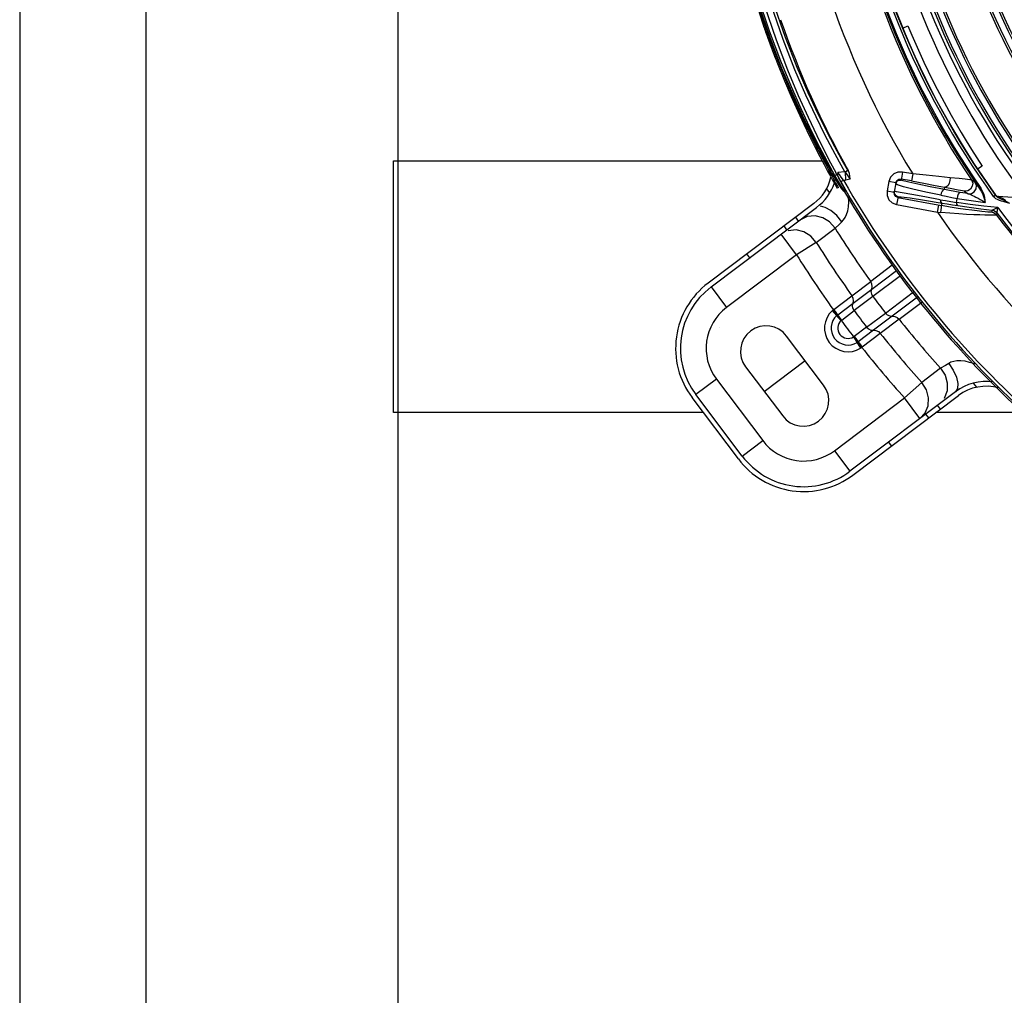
# Model space of a CAD drawing. Extents: x 40.7 to 137.4, y -250.8 to -221.5.
# Tile 302 of 320: x 122.723 to 122.958, y -233.324 to -233.091. Entities that reach past the tile are written whole.
import ezdxf

# ---------------------------------------------------------------- set-up
doc = ezdxf.new("R2010")
doc.units = 0
doc.header["$MEASUREMENT"] = 0
doc.layers.get('0').update_dxf_attribs({"linetype": 'CONTINUOUS'})
doc.layers.add('I_ARQ', color=8, linetype='CONTINUOUS')
doc.layers.add('paredes1', color=8, linetype='CONTINUOUS')

msp = doc.modelspace()

# ---------------------------------------------------------------- linework, layer by layer
at = {"color": 6, "linetype": 'Continuous'}
for p, q in [((122.8984748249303, -233.0869256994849), (122.9002599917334, -233.0923761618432)), ((122.9005654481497, -233.092137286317), (122.8987793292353, -233.0866725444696)), ((122.9002599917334, -233.0923761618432), (122.9020201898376, -233.0973386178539)), ((122.9023241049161, -233.0971038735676), (122.9005654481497, -233.092137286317)), ((122.9040423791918, -233.1016313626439), (122.9023241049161, -233.0971038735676)), ((122.9151438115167, -233.1250831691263), (122.9164691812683, -233.1274954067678)), ((122.9163805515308, -233.1255069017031), (122.9176321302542, -233.1278382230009)), ((122.9197939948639, -233.1276838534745), (122.9184800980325, -233.1253477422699)), ((122.9156744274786, -233.1274581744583), (122.916341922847, -233.1286762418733)), ((122.916646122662, -233.1284694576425), (122.9159756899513, -233.1272455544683)), ((122.9174028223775, -233.1285109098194), (122.9162692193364, -233.1264564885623)), ((122.9166282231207, -233.1277786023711), (122.9164606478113, -233.1274809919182)), ((122.9167921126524, -233.1280674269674), (122.9166282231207, -233.1277786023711)), ((122.917175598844, -233.1294241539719), (122.916646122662, -233.1284694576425)), ((122.9169561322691, -233.1283534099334), (122.9167921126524, -233.1280674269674)), ((122.9182511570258, -233.1304930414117), (122.9169563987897, -233.1283532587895)), ((122.9170129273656, -233.1284472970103), (122.9180422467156, -233.1301628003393)), ((122.9179766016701, -233.128480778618), (122.9174028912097, -233.1285109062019)), ((122.9187298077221, -233.1307474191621), (122.9174028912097, -233.1285109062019)), ((122.9179766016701, -233.128480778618), (122.9181510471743, -233.1288092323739)), ((122.9197940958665, -233.1276838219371), (122.9181406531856, -233.1277706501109)), ((122.9184843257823, -233.1282735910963), (122.9181406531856, -233.1277706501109)), ((122.9189321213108, -233.1289111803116), (122.9184843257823, -233.1282735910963)), ((122.9200477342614, -233.1275695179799), (122.9197939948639, -233.1276838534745)), ((122.9197940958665, -233.1276838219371), (122.9198444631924, -233.1277539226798)), ((122.9198444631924, -233.1277539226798), (122.9199416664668, -233.1296043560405)), ((122.9203022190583, -233.1269064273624), (122.920529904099, -233.1272993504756)), ((122.920529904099, -233.1272993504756), (122.920627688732, -233.1274689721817)), ((122.9171518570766, -233.1286599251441), (122.9180827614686, -233.1302281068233)), ((122.9179245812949, -233.1299640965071), (122.9173701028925, -233.1290288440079)), ((122.9180827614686, -233.1302281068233), (122.9181951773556, -233.1303986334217)), ((122.9181510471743, -233.1288092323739), (122.9192316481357, -233.1308583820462)), ((122.9183609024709, -233.129189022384), (122.918151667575, -233.1288114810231)), ((122.919068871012, -233.1317186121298), (122.9182511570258, -233.1304930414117)), ((122.9195460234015, -233.1319930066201), (122.9187298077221, -233.1307474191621)), ((122.9188123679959, -233.1299918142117), (122.9194493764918, -233.1296301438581)), ((122.9194492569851, -233.1296302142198), (122.9189321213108, -233.1289111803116)), ((122.9192316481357, -233.1308583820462), (122.9198216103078, -233.1320271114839)), ((122.9194493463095, -233.1296300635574), (122.9199416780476, -233.1296043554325)), ((122.9161833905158, -233.1326601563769), (122.9154238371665, -233.1316521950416)), ((122.9179011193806, -233.1314625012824), (122.9179393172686, -233.1315324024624)), ((122.9182570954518, -233.131350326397), (122.9179393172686, -233.1315324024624)), ((122.9182570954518, -233.131350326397), (122.918097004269, -233.1310639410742)), ((122.9187594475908, -233.1312545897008), (122.9189995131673, -233.131618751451)), ((122.9189995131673, -233.131618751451), (122.919363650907, -233.1321358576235)), ((122.9193644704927, -233.1321369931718), (122.9195413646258, -233.1322872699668)), ((122.9195413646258, -233.1322872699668), (122.9197855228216, -233.1323382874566)), ((122.9197855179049, -233.1323383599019), (122.9195460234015, -233.1319930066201)), ((122.9198946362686, -233.1323326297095), (122.9197601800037, -233.1323396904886)), ((122.9198216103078, -233.1320271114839), (122.9199255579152, -233.132331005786)), ((122.9123643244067, -233.1352023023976), (122.8872318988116, -233.1541409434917)), ((122.8879298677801, -233.1550671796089), (122.9130623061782, -233.1361285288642)), ((122.9087736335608, -233.1393602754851), (122.908075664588, -233.1384340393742)), ((122.9174535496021, -233.1410885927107), (122.9184202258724, -233.1401803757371)), ((122.9184202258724, -233.1401803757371), (122.9190872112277, -233.139551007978)), ((122.9082697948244, -233.1473830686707), (122.9045962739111, -233.1425081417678)), ((122.9059853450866, -233.1414614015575), (122.9052873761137, -233.1405351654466)), ((122.9129646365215, -233.1444567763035), (122.9174535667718, -233.1410885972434)), ((122.9129646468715, -233.1444567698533), (122.9082697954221, -233.1473830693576)), ((122.897155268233, -233.1481153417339), (122.8964572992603, -233.147189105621)), ((122.9082697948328, -233.1473830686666), (122.8916033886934, -233.1599421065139)), ((122.9310723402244, -233.1499158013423), (122.9259386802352, -233.1538055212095)), ((122.9261891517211, -233.1555701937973), (122.932044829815, -233.1511826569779)), ((122.9214723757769, -233.1571707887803), (122.9259386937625, -233.1538055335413)), ((122.9330379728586, -233.1524206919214), (122.9264608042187, -233.1573468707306)), ((122.8879298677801, -233.1550671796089), (122.8916033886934, -233.1599421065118)), ((122.9217237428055, -233.1589350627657), (122.9261888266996, -233.1555703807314)), ((122.9294207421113, -233.1612748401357), (122.9360866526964, -233.1562211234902)), ((122.9171528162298, -233.1604116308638), (122.9214723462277, -233.1571707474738)), ((122.9180989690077, -233.1616834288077), (122.9217235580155, -233.1589353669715)), ((122.9264605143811, -233.1573470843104), (122.9219955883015, -233.1607119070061)), ((122.9370796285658, -233.157458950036), (122.931053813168, -233.16202564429)), ((122.9326809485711, -233.1627528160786), (122.9380803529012, -233.1587064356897)), ((122.9189181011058, -233.1630637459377), (122.9168008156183, -233.1607021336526)), ((122.9171528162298, -233.1604116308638), (122.9170469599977, -233.160492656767)), ((122.919028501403, -233.1629686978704), (122.9219956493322, -233.160712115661)), ((122.9249550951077, -233.1646394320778), (122.9294203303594, -233.1612748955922)), ((122.931053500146, -233.1620259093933), (122.9265883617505, -233.1653906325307)), ((122.9326809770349, -233.1627528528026), (122.9282150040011, -233.1661185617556)), ((122.9249550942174, -233.1646394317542), (122.9219680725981, -233.1668696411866)), ((122.9265880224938, -233.1653907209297), (122.9229471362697, -233.1681172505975)), ((122.9147188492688, -233.1784460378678), (122.9059023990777, -233.1667462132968)), ((122.9218463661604, -233.1669495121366), (122.9235329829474, -233.1696356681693)), ((122.922889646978, -233.1681588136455), (122.923801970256, -233.1694568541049)), ((122.9282150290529, -233.1661185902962), (122.9239089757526, -233.1693775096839)), ((122.9238019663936, -233.1694568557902), (122.9239089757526, -233.1693775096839)), ((122.9005607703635, -233.1799431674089), (122.9103106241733, -233.1725961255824)), ((122.8961525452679, -233.1740932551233), (122.9049689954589, -233.1857930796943)), ((122.9425663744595, -233.1744145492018), (122.9380914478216, -233.177801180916)), ((122.8892005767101, -233.1770390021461), (122.8843256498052, -233.1807125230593)), ((122.8892005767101, -233.1770390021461), (122.9002211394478, -233.1916637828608)), ((122.9380914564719, -233.1778011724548), (122.9339844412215, -233.1815075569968)), ((122.9461239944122, -233.1800028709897), (122.9209915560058, -233.1989415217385)), ((122.9503182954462, -233.1779587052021), (122.9510778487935, -233.1789666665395)), ((122.894419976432, -233.1960352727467), (122.8833994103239, -233.1814104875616)), ((122.8953462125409, -233.1953373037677), (122.8843256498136, -233.1807125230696)), ((122.9173180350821, -233.1940665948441), (122.9339844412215, -233.1815075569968)), ((122.9216895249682, -233.1998677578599), (122.9468219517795, -233.1809291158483)), ((122.9376579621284, -233.1863824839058), (122.9339844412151, -233.1815075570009)), ((122.9425332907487, -233.1841608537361), (122.941835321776, -233.1832346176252)), ((122.9376579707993, -233.1863824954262), (122.9388870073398, -233.1850467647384)), ((122.9397450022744, -233.1862619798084), (122.9390470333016, -233.1853357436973)), ((122.8953462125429, -233.195337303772), (122.9002211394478, -233.1916637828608)), ((122.9173180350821, -233.1940665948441), (122.9209915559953, -233.1989415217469)), ((122.930914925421, -233.1929159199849), (122.9302169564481, -233.1919896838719))]:
    msp.add_line(p, q, dxfattribs=at)
at = {"color": 155}
for p, q in [((122.9335464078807, -233.0934055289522), (122.9347811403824, -233.092892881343)), ((122.9335056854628, -233.1277007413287), (122.9331584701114, -233.1296008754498)), ((122.9359203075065, -233.128141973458), (122.9335055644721, -233.1277007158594)), ((122.9359203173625, -233.1281419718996), (122.9356131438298, -233.1298230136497)), ((122.9525011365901, -233.126284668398), (122.9513844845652, -233.1270198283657)), ((122.9302387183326, -233.1299586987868), (122.9298314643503, -233.1321873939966)), ((122.9319200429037, -233.1302657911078), (122.9302387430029, -233.1299585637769)), ((122.9319200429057, -233.1302657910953), (122.9315127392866, -233.1324947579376)), ((122.9323372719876, -233.1307588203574), (122.9318805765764, -233.1304846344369)), ((122.9319200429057, -233.1302657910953), (122.9321638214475, -233.1297513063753)), ((122.9321638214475, -233.1297513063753), (122.9326318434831, -233.1294278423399)), ((122.9326318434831, -233.1294278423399), (122.9331985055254, -233.1293817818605)), ((122.9356131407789, -233.1298230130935), (122.9331985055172, -233.1293817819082)), ((122.9508058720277, -233.1302114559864), (122.9499289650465, -233.129581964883)), ((122.9512021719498, -233.1307476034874), (122.9519102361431, -233.1317431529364)), ((122.9298314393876, -233.1321875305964), (122.9315127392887, -233.1324947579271)), ((122.9315588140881, -233.1330622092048), (122.9315127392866, -233.1324947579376)), ((122.931592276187, -233.1328493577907), (122.9315496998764, -233.1322924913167)), ((122.9320438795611, -233.1323892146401), (122.9315496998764, -233.1322924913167)), ((122.9435152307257, -233.1318745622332), (122.9436158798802, -233.1313237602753)), ((122.9448617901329, -233.1315621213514), (122.9467120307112, -233.1319095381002)), ((122.9482500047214, -233.1322244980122), (122.9491410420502, -233.1328629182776)), ((122.9521514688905, -233.1315727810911), (122.9519089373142, -233.1317412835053)), ((122.955115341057, -233.1335088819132), (122.9555643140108, -233.1331856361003)), ((122.9554889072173, -233.1330693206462), (122.9557012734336, -233.1332912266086)), ((122.9555708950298, -233.1330782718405), (122.9554889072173, -233.1330693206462)), ((122.9557382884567, -233.1333864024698), (122.9555649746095, -233.1331865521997)), ((122.9320886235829, -233.1354547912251), (122.9418135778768, -233.137231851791)), ((122.932433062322, -233.1335706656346), (122.9320887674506, -233.135454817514)), ((122.9323959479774, -233.1337737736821), (122.9428201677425, -233.1356783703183)), ((122.9418135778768, -233.137231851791), (122.9421207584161, -233.1355508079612)), ((122.9428201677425, -233.1356783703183), (122.9429260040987, -233.1350991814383)), ((122.9463463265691, -233.1349550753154), (122.9465456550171, -233.1339667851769)), ((122.9496124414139, -233.135418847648), (122.9463463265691, -233.1349550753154)), ((122.9553676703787, -233.1337906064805), (122.9551169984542, -233.1335059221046)), ((122.9557009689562, -233.1340440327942), (122.9553676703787, -233.1337906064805)), ((122.9557012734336, -233.1332912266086), (122.9559667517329, -233.1334456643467)), ((122.9559667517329, -233.1334456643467), (122.9562647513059, -233.1335205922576)), ((122.9560490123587, -233.1334544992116), (122.9562675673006, -233.1335093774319)), ((122.9563764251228, -233.133552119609), (122.956264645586, -233.1335204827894)), ((122.9678746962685, -233.1343469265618), (122.9562646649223, -233.1335205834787)), ((122.9590555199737, -233.1351806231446), (122.9576760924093, -233.1348077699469)), ((122.9418135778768, -233.137231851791), (122.9425891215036, -233.137306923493)), ((122.9542997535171, -233.1372709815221), (122.9538402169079, -233.1372352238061)), ((122.9548219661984, -233.1367526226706), (122.9547141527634, -233.1372829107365)), ((122.9551663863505, -233.1373981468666), (122.9547141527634, -233.1372829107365)), ((122.9548190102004, -233.1367521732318), (122.9552713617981, -233.1368657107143)), ((122.9558880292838, -233.1379547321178), (122.9559973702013, -233.1374261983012)), ((122.9559958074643, -233.1374213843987), (122.9559973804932, -233.1374261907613))]:
    msp.add_line(p, q, dxfattribs=at)
at = {"color": 5}
for p, q in [((122.8123472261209, -233.1849956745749), (122.8123472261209, -233.1249956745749)), ((122.8123472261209, -233.1249956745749), (122.9143565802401, -233.1249956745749)), ((122.8861010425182, -233.1849956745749), (122.8123472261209, -233.1849956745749)), ((122.9605582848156, -233.1849956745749), (122.9414254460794, -233.1849956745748))]:
    msp.add_line(p, q, dxfattribs=at)
at = {"color": 6, "linetype": 'Continuous'}
for points in [[(122.8901866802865, -233.0311081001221), (122.8911418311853, -233.0431534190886), (122.8927462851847, -233.0551360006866), (122.8949369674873, -233.0667831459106), (122.8975957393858, -233.0777840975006), (122.9004941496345, -233.0876788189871), (122.9033860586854, -233.0961888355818), (122.9061356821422, -233.1033987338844), (122.908689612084, -233.1095112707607), (122.9110060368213, -233.114664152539), (122.913068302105, -233.1189841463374), (122.9148636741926, -233.122574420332), (122.9163805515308, -233.1255069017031)], [(122.9184800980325, -233.1253477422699), (122.9168951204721, -233.1224278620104), (122.9150354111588, -233.118853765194), (122.912905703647, -233.1145460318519), (122.9105185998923, -233.1094084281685), (122.9078977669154, -233.1033239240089), (122.9050812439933, -233.0961454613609), (122.9021266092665, -233.0876801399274), (122.8991546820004, -233.0777863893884), (122.8964218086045, -233.066731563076), (122.8941836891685, -233.05505584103), (122.8925621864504, -233.0431136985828), (122.891593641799, -233.0310342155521)], [(122.9203022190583, -233.1269064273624), (122.9189852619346, -233.1246035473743), (122.9173974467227, -233.1217167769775), (122.9155368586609, -233.1181773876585), (122.9134101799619, -233.1139093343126), (122.9110284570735, -233.1088135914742), (122.9084149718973, -233.1027726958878), (122.9056127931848, -233.0956537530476), (122.9026758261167, -233.0872594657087), (122.8997198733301, -233.0774369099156), (122.8970034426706, -233.0664638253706), (122.8947839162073, -233.0549029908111), (122.8931701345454, -233.0430428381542), (122.8922031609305, -233.0310022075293)], [(122.9162692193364, -233.1264564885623), (122.9149024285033, -233.1239047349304), (122.9132931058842, -233.120798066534), (122.9114433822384, -233.1170720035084), (122.9093592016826, -233.1126508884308), (122.9070513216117, -233.1074394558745), (122.9045406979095, -233.1013223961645), (122.901866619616, -233.0941680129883), (122.8990898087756, -233.0858150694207), (122.8962964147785, -233.0760477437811), (122.8937589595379, -233.0652638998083), (122.8917050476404, -233.0540305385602), (122.8902048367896, -233.0424895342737)], [(122.8913665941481, -233.0549780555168), (122.893573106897, -233.0666801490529), (122.896244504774, -233.077671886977), (122.8991317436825, -233.0874643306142), (122.9019867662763, -233.0958123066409), (122.9047259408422, -233.1029450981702), (122.9072870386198, -233.1090230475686), (122.9096265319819, -233.1141702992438), (122.9117228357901, -233.118502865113), (122.9135630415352, -233.1221141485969), (122.9151438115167, -233.1250831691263)], [(122.9020201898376, -233.0973386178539), (122.903738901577, -233.1018606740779), (122.9054025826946, -233.1059811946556), (122.9070076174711, -233.1097498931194), (122.908544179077, -233.1131906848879), (122.9100006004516, -233.1163172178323), (122.9113725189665, -233.1191537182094), (122.9126551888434, -233.1217184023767), (122.9138301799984, -233.1239993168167), (122.9148442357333, -233.125918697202), (122.9156744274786, -233.1274581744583)], [(122.9159756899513, -233.1272455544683), (122.9151411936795, -233.1256973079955), (122.9141329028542, -233.1237878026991), (122.9129652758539, -233.121520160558), (122.9116826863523, -233.118954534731), (122.9103082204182, -233.1161112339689), (122.9088496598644, -233.1129779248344), (122.9073140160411, -233.1095363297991), (122.9057087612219, -233.1057634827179), (122.9040423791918, -233.1016313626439)], [(122.9169563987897, -233.1283532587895), (122.9170527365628, -233.1284583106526), (122.9172112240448, -233.1285188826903), (122.9174028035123, -233.1285105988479)], [(122.9179768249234, -233.1284836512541), (122.9177441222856, -233.1280426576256), (122.9176322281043, -233.1278400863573)], [(122.9181406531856, -233.1277706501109), (122.918052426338, -233.1281582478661), (122.918053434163, -233.1285096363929), (122.9181513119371, -233.1288142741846)], [(122.9198444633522, -233.1277539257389), (122.920258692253, -233.1282855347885), (122.9206565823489, -233.12884837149), (122.9210493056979, -233.1294324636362)], [(122.9203534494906, -233.1269944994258), (122.9203901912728, -233.1271961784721), (122.9203089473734, -233.1274186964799), (122.9201146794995, -233.1276231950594), (122.9198445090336, -233.1277539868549)], [(122.9203010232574, -233.1269058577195), (122.9203412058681, -233.127135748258), (122.9202423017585, -233.1273795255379), (122.9200477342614, -233.1275695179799)], [(122.9210493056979, -233.1294324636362), (122.9209817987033, -233.1287067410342), (122.9208550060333, -233.1280422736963), (122.9206276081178, -233.1274688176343)], [(122.916341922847, -233.1286762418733), (122.9168686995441, -233.1296257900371), (122.9172743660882, -233.1303504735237), (122.9179011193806, -233.1314625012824)], [(122.918097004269, -233.1310639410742), (122.9175848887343, -233.1301554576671), (122.917175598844, -233.1294241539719)], [(122.9188123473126, -233.1299917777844), (122.9185805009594, -233.1295814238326), (122.9183609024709, -233.129189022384)], [(122.9210493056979, -233.1294324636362), (122.9206665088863, -233.1295154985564), (122.9202979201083, -233.1295728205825), (122.9199416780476, -233.1296043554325)], [(122.9190872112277, -233.139551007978), (122.9194905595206, -233.1391051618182), (122.9198686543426, -233.1385317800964), (122.9201989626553, -233.1378151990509), (122.9204594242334, -233.1369525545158), (122.9206299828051, -233.135952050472), (122.920700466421, -233.1348211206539), (122.9206648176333, -233.1336147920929)], [(122.919087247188, -233.139550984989), (122.9178296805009, -233.1380579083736), (122.9164622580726, -233.136871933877), (122.9151240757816, -233.13611178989), (122.9139506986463, -233.1358544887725)], [(122.9174535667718, -233.1410885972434), (122.9161341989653, -233.1395862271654), (122.9145142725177, -233.1385849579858), (122.9126706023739, -233.1381223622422), (122.9107811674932, -233.1382942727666), (122.9090790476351, -233.1391301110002)], [(122.9129646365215, -233.1444567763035), (122.9116444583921, -233.1429581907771), (122.9100251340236, -233.1419601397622), (122.9081832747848, -233.1414999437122), (122.9062962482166, -233.1416728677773)], [(122.926188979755, -233.1555700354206), (122.9263073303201, -233.1549822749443), (122.9262204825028, -233.1543698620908), (122.9259386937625, -233.1538055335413)], [(122.9264605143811, -233.1573470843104), (122.9261690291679, -233.1567857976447), (122.9260728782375, -233.156170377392), (122.9261888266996, -233.1555703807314)], [(122.9217236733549, -233.1589352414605), (122.9218412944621, -233.1583477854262), (122.9217540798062, -233.157735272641), (122.9214723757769, -233.1571707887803)], [(122.9219955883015, -233.1607119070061), (122.9217040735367, -233.1601509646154), (122.9216077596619, -233.1595357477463), (122.9217237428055, -233.1589350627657)], [(122.9170469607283, -233.1604926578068), (122.9169636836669, -233.160561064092), (122.9168816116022, -233.1606309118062), (122.9168007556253, -233.1607021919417)], [(122.918095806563, -233.1616804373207), (122.9178261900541, -233.1613773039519), (122.9174602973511, -233.1609602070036), (122.9170469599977, -233.160492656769)], [(122.9180982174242, -233.1616838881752), (122.9178589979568, -233.1613525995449), (122.9175308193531, -233.1609107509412), (122.9171530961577, -233.1604114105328)], [(122.9294203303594, -233.1612748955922), (122.9298796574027, -233.1617099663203), (122.9304446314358, -233.1619719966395), (122.931053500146, -233.1620259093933)], [(122.9178596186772, -233.1618828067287), (122.9179373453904, -233.1618147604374), (122.9180170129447, -233.1617484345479), (122.9180991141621, -233.1616836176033)], [(122.9190284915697, -233.1629687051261), (122.918657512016, -233.1624702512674), (122.9183350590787, -233.1620245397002), (122.9180989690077, -233.1616834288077)], [(122.9189181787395, -233.1630636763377), (122.9189540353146, -233.1630302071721), (122.9189908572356, -233.1629985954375), (122.919028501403, -233.1629686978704)], [(122.9310536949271, -233.1620258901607), (122.9316519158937, -233.1620738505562), (122.9322164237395, -233.1623262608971), (122.9326809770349, -233.1627528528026)], [(122.9249550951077, -233.1646394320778), (122.9254141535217, -233.1650743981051), (122.9259789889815, -233.1653365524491), (122.9265883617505, -233.1653906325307)], [(122.9265880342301, -233.1653906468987), (122.9271857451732, -233.1654391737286), (122.9277504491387, -233.165691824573), (122.9282150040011, -233.1661185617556)], [(122.9219680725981, -233.1668696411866), (122.9219279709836, -233.16689821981), (122.9218874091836, -233.1669248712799), (122.9218463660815, -233.1669495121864)], [(122.9219681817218, -233.1668695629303), (122.9223483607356, -233.1673679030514), (122.9226879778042, -233.1678007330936), (122.922947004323, -233.1681170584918)], [(122.922947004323, -233.1681170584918), (122.922855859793, -233.1681826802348), (122.9227702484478, -233.1682407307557), (122.9226897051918, -233.1682925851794)], [(122.9229185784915, -233.1681377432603), (122.9231997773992, -233.168438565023), (122.9235331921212, -233.1688760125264), (122.9239087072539, -233.1693777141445)], [(122.9235329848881, -233.1696356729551), (122.9236236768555, -233.1695776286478), (122.9237133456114, -233.1695180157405), (122.923801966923, -233.169456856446)], [(122.9507385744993, -233.1734251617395), (122.9506868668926, -233.1734040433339), (122.9494879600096, -233.1730214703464), (122.9483823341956, -233.1727774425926), (122.9473742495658, -233.1726653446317), (122.9464735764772, -233.1726774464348), (122.945692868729, -233.1727970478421), (122.9450359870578, -233.1730025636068), (122.944494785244, -233.1732679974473)], [(122.9425663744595, -233.1744145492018), (122.9436469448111, -233.1760968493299), (122.944162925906, -233.1779299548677), (122.9440994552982, -233.1798297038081), (122.9434134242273, -233.1815986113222)], [(122.944494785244, -233.1732679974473), (122.9437067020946, -233.1737352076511), (122.9425664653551, -233.1744145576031)], [(122.9444947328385, -233.1732680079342), (122.9455833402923, -233.1748886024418), (122.9463464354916, -233.1765300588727), (122.9467082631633, -233.1780259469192), (122.9466321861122, -233.1792247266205), (122.9461238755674, -233.1800029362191)], [(122.9388870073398, -233.1850467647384), (122.9395760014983, -233.1833956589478), (122.9397019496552, -233.1815072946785), (122.9392030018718, -233.1795629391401), (122.9380914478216, -233.177801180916)]]:
    msp.add_lwpolyline(points, dxfattribs=at)
at = {"color": 155}
for points in [[(122.9335055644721, -233.1277007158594), (122.9324013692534, -233.1277198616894), (122.9314046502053, -233.1281530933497), (122.9306470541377, -233.1289323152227), (122.9302387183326, -233.1299586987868)], [(122.944841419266, -233.1290460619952), (122.9421677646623, -233.1287685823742), (122.9391030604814, -233.1284582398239), (122.9359203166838, -233.1281419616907)], [(122.931880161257, -233.1304840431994), (122.9320441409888, -233.1300761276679), (122.9323474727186, -233.1297701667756)], [(122.9426596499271, -233.1332234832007), (122.9390460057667, -233.1324562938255), (122.9359681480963, -233.1317561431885), (122.9337119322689, -233.1311849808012), (122.9323372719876, -233.1307588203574)], [(122.9323474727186, -233.1297701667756), (122.9327332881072, -233.1296068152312), (122.9331584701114, -233.1296008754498)], [(122.9435152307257, -233.1318745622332), (122.9401133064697, -233.1311994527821), (122.9371709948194, -233.1305930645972), (122.9349794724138, -233.1301134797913), (122.9336248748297, -233.1297795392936), (122.9331584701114, -233.1296008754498)], [(122.9356131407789, -233.1298230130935), (122.9385447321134, -233.1303634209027), (122.9412981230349, -233.1308801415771), (122.9448617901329, -233.1315621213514)], [(122.9448415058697, -233.1290460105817), (122.9448044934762, -233.1297130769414), (122.9446269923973, -233.130366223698), (122.9443379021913, -233.130903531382), (122.9439823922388, -233.1312410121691), (122.943615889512, -233.1313237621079)], [(122.9499290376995, -233.1295817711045), (122.9495043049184, -233.1295201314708), (122.9484543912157, -233.1294097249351), (122.9469644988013, -233.1292626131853), (122.944841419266, -233.1290460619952)], [(122.9499289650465, -233.129581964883), (122.9502044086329, -233.1303132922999), (122.950124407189, -233.1310935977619), (122.9497051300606, -233.1317557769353), (122.9490322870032, -233.1321622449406), (122.9482500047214, -233.1322244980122)], [(122.9491410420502, -233.1328629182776), (122.9499236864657, -233.1327964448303), (122.9505934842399, -233.132387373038), (122.9510088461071, -233.1317256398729), (122.9510860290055, -233.1309446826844), (122.9508058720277, -233.1302114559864)], [(122.950805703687, -233.1302108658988), (122.950860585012, -233.13027755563), (122.9509906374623, -233.1304536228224), (122.9512021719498, -233.1307476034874)], [(122.9298314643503, -233.1321873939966), (122.9298504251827, -233.1332918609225), (122.9302834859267, -233.1342886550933), (122.9310625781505, -233.1350463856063), (122.9320886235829, -233.1354547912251)], [(122.9323959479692, -233.1337737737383), (122.9318821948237, -233.1335302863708), (122.9315588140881, -233.1330622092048)], [(122.932433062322, -233.1335706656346), (122.931909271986, -233.1333186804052), (122.931592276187, -233.1328493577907)], [(122.9424643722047, -233.1342908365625), (122.9388485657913, -233.1336329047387), (122.9357373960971, -233.1330665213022), (122.9334518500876, -233.1326491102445), (122.9320438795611, -233.1323892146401)], [(122.9426593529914, -233.133223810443), (122.943912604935, -233.1334767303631), (122.9452097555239, -233.1337252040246), (122.9465454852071, -233.1339680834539)], [(122.9435150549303, -233.1318747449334), (122.9431976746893, -233.1319544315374), (122.9429065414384, -233.1322700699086), (122.9427195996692, -233.132720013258), (122.9426596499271, -233.1332234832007)], [(122.9472093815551, -233.1325475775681), (122.9459334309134, -233.1323262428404), (122.9447004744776, -233.1321012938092), (122.9435151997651, -233.1318745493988)], [(122.9472093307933, -233.1325476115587), (122.9469713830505, -233.1326509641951), (122.946747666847, -233.1329914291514), (122.9465991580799, -233.1334587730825), (122.9465454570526, -233.1339680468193)], [(122.9467120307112, -233.1319095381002), (122.9473459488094, -233.1320298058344), (122.947805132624, -233.132120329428), (122.9481017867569, -233.1321842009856), (122.9482499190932, -233.1322242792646)], [(122.9491409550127, -233.1328626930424), (122.9484979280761, -233.1327602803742), (122.9478540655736, -233.1326552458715), (122.9472093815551, -233.1325475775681)], [(122.9491408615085, -233.1328629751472), (122.9493245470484, -233.1329127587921), (122.9495650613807, -233.1330023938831), (122.949851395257, -233.1331246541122), (122.9501801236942, -233.1332768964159), (122.9505554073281, -233.133461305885), (122.9509859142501, -233.1336829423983), (122.951475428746, -233.1339451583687), (122.9520159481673, -233.1342465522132), (122.9525968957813, -233.1345846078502), (122.9531994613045, -233.1349540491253)], [(122.9519103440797, -233.1317433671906), (122.9522241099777, -233.1322366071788), (122.952529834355, -233.1328195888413), (122.9528187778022, -233.1335115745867), (122.9530525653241, -233.1342608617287), (122.9531993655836, -233.1349542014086)], [(122.9532007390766, -233.1349514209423), (122.9531993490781, -233.1343941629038), (122.9531061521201, -233.1337556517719), (122.9529037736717, -233.1330414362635), (122.9525799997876, -233.1322889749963), (122.9521522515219, -233.1315708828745)], [(122.9554889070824, -233.1330693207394), (122.9554967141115, -233.1330842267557), (122.9555231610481, -233.1331248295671), (122.9555649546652, -233.1331865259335)], [(122.9555708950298, -233.1330782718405), (122.955783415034, -233.1333001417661), (122.9560490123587, -233.1334544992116)], [(122.932433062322, -233.1335706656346), (122.9332154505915, -233.1335943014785), (122.9353158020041, -233.1338726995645), (122.9387515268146, -233.134406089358), (122.9429260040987, -233.1350991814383)], [(122.9424643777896, -233.1342907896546), (122.9437180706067, -233.1345148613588), (122.9450137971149, -233.1347371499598), (122.9463459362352, -233.1349565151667)], [(122.9424645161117, -233.1342907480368), (122.9425366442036, -233.1346859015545), (122.9426980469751, -233.1349648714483), (122.9429260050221, -233.1350991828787)], [(122.9429260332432, -233.1350990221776), (122.944125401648, -233.1352997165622), (122.9453724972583, -233.1355012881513), (122.9466625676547, -233.1357019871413)], [(122.9463459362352, -233.1349565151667), (122.9463891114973, -233.1353206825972), (122.946499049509, -233.1355827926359), (122.9466625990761, -233.1357017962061)], [(122.9465456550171, -233.1339667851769), (122.9487593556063, -233.134323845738), (122.9509778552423, -233.1346520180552), (122.9532007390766, -233.1349514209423)], [(122.956171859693, -233.1361614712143), (122.9528880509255, -233.1358208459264), (122.9496124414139, -233.135418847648)], [(122.9576760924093, -233.1348077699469), (122.9570938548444, -233.1346367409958), (122.9565717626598, -233.1344596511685), (122.9561056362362, -233.1342652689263), (122.9557009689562, -233.1340440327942)], [(122.9567887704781, -233.134063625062), (122.9564755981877, -233.1338978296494), (122.9561965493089, -233.1337348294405), (122.9559505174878, -233.1335671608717), (122.9557382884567, -233.1333864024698)], [(122.9580893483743, -233.1345299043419), (122.9573082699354, -233.1340408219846), (122.9570069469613, -233.1338632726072), (122.9567505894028, -233.1337263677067), (122.9565404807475, -233.1336229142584), (122.9563764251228, -233.133552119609)], [(122.9575309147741, -233.134429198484), (122.9571386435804, -233.1342385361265), (122.9567887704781, -233.134063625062)], [(122.9590526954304, -233.1351847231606), (122.9584770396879, -233.1348900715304), (122.9579735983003, -233.1346430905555), (122.9575309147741, -233.134429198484)], [(122.9425891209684, -233.1373069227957), (122.9426946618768, -233.1366967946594), (122.94277443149, -233.1361829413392), (122.9428196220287, -233.1358198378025), (122.9428201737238, -233.1356783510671)], [(122.9548403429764, -233.1379849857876), (122.9540822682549, -233.1379793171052), (122.9531061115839, -233.1379608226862), (122.9519007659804, -233.1379258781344), (122.9504556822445, -233.1378680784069), (122.9487736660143, -233.1377823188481), (122.9468741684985, -233.1376622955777), (122.9447964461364, -233.1375043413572), (122.9425891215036, -233.137306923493)], [(122.9467830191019, -233.1363457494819), (122.9448705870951, -233.1360373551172), (122.9428201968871, -233.1356782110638)], [(122.9466625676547, -233.1357019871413), (122.949396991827, -233.1360970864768), (122.9521161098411, -233.1364469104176), (122.9548189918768, -233.1367523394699)], [(122.9538402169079, -233.1372352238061), (122.9531966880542, -233.1371756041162), (122.9523597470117, -233.1370885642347), (122.9513106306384, -233.1369685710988), (122.9500283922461, -233.136808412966), (122.9485140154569, -233.1366023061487), (122.9467830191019, -233.1363457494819)], [(122.9547141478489, -233.1372829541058), (122.9545869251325, -233.1372860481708), (122.9542997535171, -233.1372709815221)], [(122.9561697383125, -233.1361650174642), (122.9555665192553, -233.1364887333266), (122.9551195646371, -233.136690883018), (122.9548190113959, -233.1367521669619)], [(122.9558880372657, -233.1379547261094), (122.9557346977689, -233.1379707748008), (122.9553883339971, -233.137980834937), (122.9548403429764, -233.1379849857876)], [(122.9558880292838, -233.1379547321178), (122.9555669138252, -233.1376288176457), (122.9551663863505, -233.1373981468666)], [(122.9552687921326, -233.1368658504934), (122.9556714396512, -233.1370961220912), (122.9559973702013, -233.1374261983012)], [(122.9552713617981, -233.1368657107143), (122.9556719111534, -233.1370942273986), (122.9559957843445, -233.1374213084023)], [(122.9561696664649, -233.1361650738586), (122.9560696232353, -233.1365828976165), (122.9560099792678, -233.1369252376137), (122.9559834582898, -233.1371814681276), (122.955981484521, -233.1373460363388), (122.9559959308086, -233.1374215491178)]]:
    msp.add_lwpolyline(points, dxfattribs=at)
for centre, radius, start, end in [((123.1136438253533, -233.0193735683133), 0.2083655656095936, 184.4462073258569, 211.4670103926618), ((123.1136438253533, -233.0193735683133), 0.1973534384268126, 186.9312869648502, 213.9473339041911), ((123.1136438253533, -233.0193735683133), 0.1969382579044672, 186.7854586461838, 214.7908768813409), ((123.1136438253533, -233.0193735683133), 0.1966393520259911, 186.7864327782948, 214.7898905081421), ((123.1136438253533, -233.0193735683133), 0.1953376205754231, 188.087228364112, 215.7522301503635), ((123.1136438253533, -233.0193735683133), 0.1947878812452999, 188.0858086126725, 215.752973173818), ((123.1136438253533, -233.0193735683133), 0.1947198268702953, 188.098399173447, 215.7281499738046), ((123.1136438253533, -233.0193735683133), 0.1892692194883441, 188.8635911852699, 217.2923942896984), ((123.1136438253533, -233.0193735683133), 0.1871111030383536, 189.4151993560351, 217.9559810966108), ((123.1136438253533, -233.0193735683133), 0.1862599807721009, 189.5896382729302, 218.1055036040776), ((123.1136438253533, -233.0193735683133), 0.1857594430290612, 189.7225194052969, 218.2365964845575), ((123.1136438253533, -233.0193735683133), 0.1842944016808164, 190.1108522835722, 218.6196116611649), ((123.1136438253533, -233.0193735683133), 0.1837939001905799, 190.2433301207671, 218.7502442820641), ((123.1136438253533, -233.0193735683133), 0.1740518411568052, 192.8005442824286, 221.2683695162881), ((123.1136438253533, -233.0193735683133), 0.1735513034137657, 192.9307999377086, 221.3964415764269), ((123.1136438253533, -233.0193735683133), 0.1720862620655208, 193.3113783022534, 221.770522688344), ((123.1136438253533, -233.0193735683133), 0.1715857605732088, 193.4411825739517, 221.8980705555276), ((123.1138201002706, -233.0192800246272), 0.1935815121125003, 202.350284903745, 213.5567545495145), ((123.1136438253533, -233.0193735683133), 0.2083655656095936, 214.4462073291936, 239.5968159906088), ((123.1136438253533, -233.0193735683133), 0.1973534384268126, 216.9312869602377, 241.4066409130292), ((123.1136438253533, -233.0193735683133), 0.1969471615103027, 216.8260974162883, 241.7231747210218), ((123.1136438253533, -233.0193735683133), 0.1960531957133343, 216.5622027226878, 241.7232068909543)]:
    msp.add_arc(centre, radius, start, end, dxfattribs=at)
at = {"color": 6, "linetype": 'Continuous'}
for centre, radius, start, end in [((123.1136879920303, -233.0193735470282), 0.2256064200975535, 198.6946009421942, 199.3994917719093), ((123.1136438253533, -233.0193735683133), 0.2212235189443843, 199.006044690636, 209.250220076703), ((123.113693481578, -233.0193735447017), 0.2256064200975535, 199.402896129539, 201.0393501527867), ((122.905715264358, -233.1263786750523), 0.01104836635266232, 349.943354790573, 352.339236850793), ((122.905715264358, -233.1263786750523), 0.01104836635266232, 307.000000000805, 346.8274275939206), ((122.905715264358, -233.1263786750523), 0.01220813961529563, 307.000000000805, 341.3257071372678), ((122.905715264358, -233.1263786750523), 0.01220813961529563, 343.5819303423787, 346.216560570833), ((123.1136438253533, -233.0193735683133), 0.2240439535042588, 209.5863305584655, 228.006044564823), ((123.1136438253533, -233.0193735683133), 0.2233114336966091, 209.5863195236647, 228.006044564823), ((123.1136438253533, -233.0193735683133), 0.2244575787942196, 210.2329712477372, 228.006044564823), ((123.1136438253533, -233.0193735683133), 0.2308791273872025, 211.8151677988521, 215.6097558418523), ((123.1136438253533, -233.0193735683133), 0.2364697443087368, 211.935260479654, 215.6425374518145), ((123.1136438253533, -233.0193735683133), 0.2420019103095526, 211.935260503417, 215.6711428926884), ((122.8989504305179, -233.1696919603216), 0.01947198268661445, 126.9999835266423, 216.9999835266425), ((122.8989504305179, -233.1696919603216), 0.01831220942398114, 127.0000000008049, 217.0000000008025), ((123.1136438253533, -233.0193735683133), 0.2325387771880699, 216.3940656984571, 217.6059342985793), ((122.8989504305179, -233.1696919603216), 0.01220813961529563, 127.0000000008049, 217.0000000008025), ((122.9205479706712, -233.1648817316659), 0.005613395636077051, 131.8781849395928, 302.1248369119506), ((123.1136438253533, -233.0193735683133), 0.2381293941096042, 216.4083916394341, 217.5916083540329), ((122.9205479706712, -233.1648817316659), 0.004027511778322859, 131.8742753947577, 302.1254297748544), ((122.9205479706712, -233.1648817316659), 0.002441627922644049, 131.8745724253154, 302.12542756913), ((123.1136438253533, -233.0193735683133), 0.2420019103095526, 216.4240072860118, 217.5759927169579), ((123.1136438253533, -233.0193735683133), 0.2308791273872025, 218.3902442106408, 222.18483235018), ((122.9010274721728, -233.1704197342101), 0.006104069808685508, 37.00000000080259, 216.9999999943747), ((123.1136438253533, -233.0193735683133), 0.2364697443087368, 218.3574626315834, 222.0647395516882), ((123.1136438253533, -233.0193735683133), 0.2420019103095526, 218.3288406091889, 222.0647394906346), ((122.9534710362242, -233.1897527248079), 0.01220813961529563, 82.52853375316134, 127.0000000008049), ((122.9098439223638, -233.1821195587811), 0.006104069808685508, 217.0000000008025, 36.99999999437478), ((122.9534710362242, -233.1897527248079), 0.01104836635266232, 74.65018396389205, 127.0000000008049), ((122.9099709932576, -233.1843167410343), 0.01220813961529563, 217.0000000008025, 307.000000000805), ((122.9099709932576, -233.1843167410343), 0.01947198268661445, 217.0000000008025, 307.000000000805), ((122.9099709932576, -233.1843167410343), 0.01831220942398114, 217.0000000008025, 307.000000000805)]:
    msp.add_arc(centre, radius, start, end, dxfattribs=at)
at = {"layer": 'I_ARQ', "ltscale": 10}
msp.add_line((122.889828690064, -233.1647310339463), (122.889828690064, -233.1647310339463), dxfattribs=at)
at = {"layer": 'paredes1'}
msp.add_line((122.8133168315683, -230.4074517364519), (122.8133168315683, -233.7874517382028), dxfattribs=at)
at = {"layer": 'paredes1', "ltscale": 10}
for p, q in [((122.7233168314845, -230.5074517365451), (122.7233168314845, -233.6874517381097)), ((122.7533168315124, -230.5074517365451), (122.7533168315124, -233.6874517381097))]:
    msp.add_line(p, q, dxfattribs=at)

doc.saveas('drawing.dxf')
